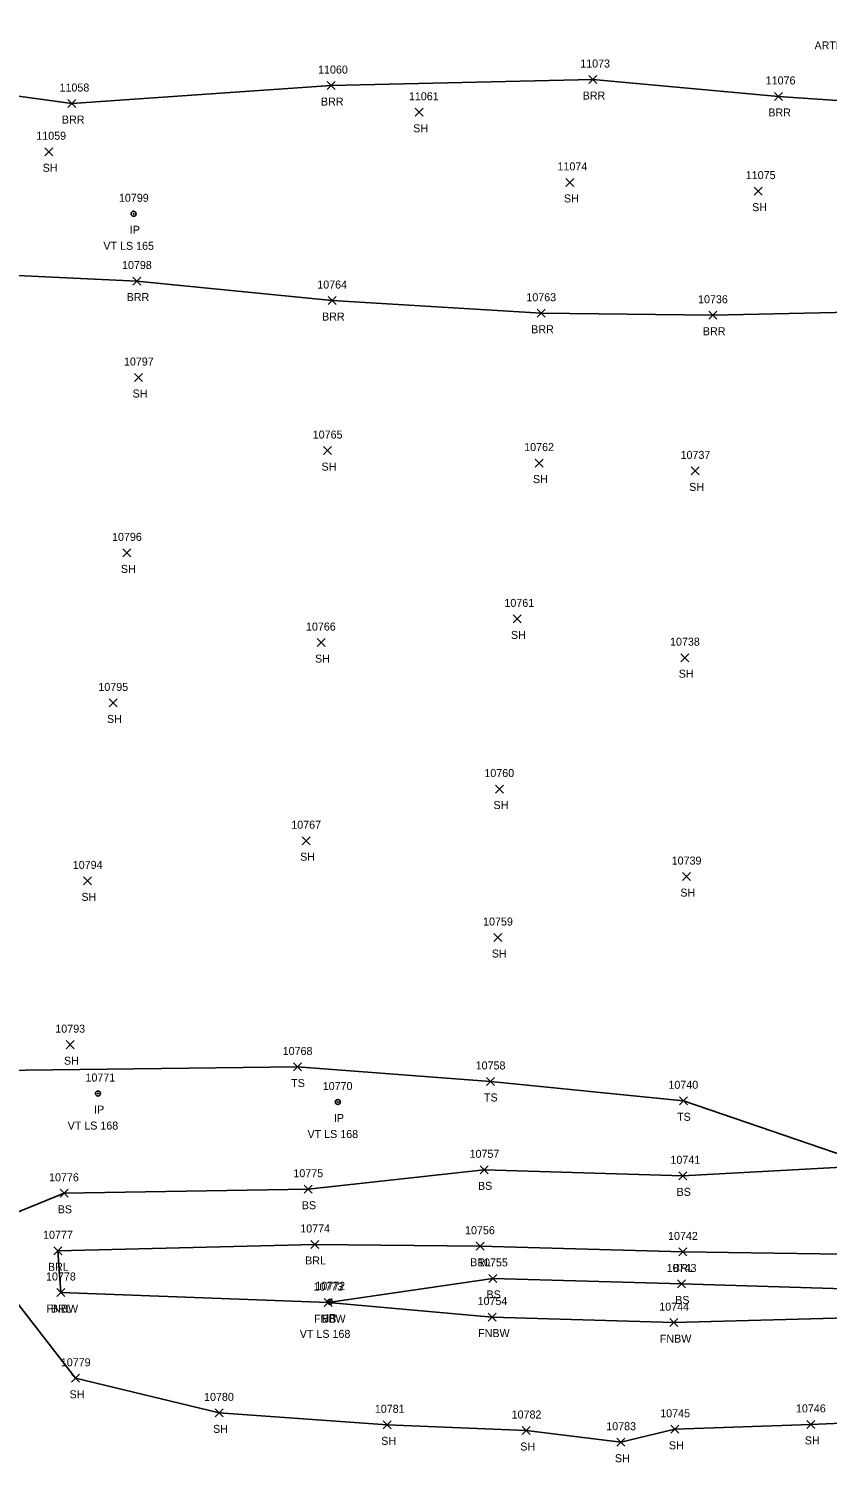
# Model space of a CAD drawing. Extents: x 1482574 to 1485769, y 580696 to 595649.
# Drawn here: x 1483502 to 1483701.6, y 582551.6 to 582909.8 of the extents above; entities that cross this region are included whole.
import ezdxf

# ---------------------------------------------------------------- set-up
doc = ezdxf.new("R2010")
doc.units = 0
for name, color, linetype in [('L_A', 7, 'Continuous'), ('L_I', 7, 'Continuous'), ('L_TIC', 7, 'Continuous'), ('LABL', 7, 'Continuous'), ('LELB', 7, 'Continuous'), ('LFNC', 7, 'Continuous'), ('LSOGP', 7, 'Continuous'), ('M_A', 7, 'Continuous'), ('M_C', 7, 'Continuous'), ('M_I', 7, 'Continuous'), ('MPIR', 7, 'Continuous'), ('U_C', 7, 'Continuous')]:
    doc.layers.add(name, color=color, linetype=linetype)

msp = doc.modelspace()

# ---------------------------------------------------------------- linework, layer by layer
at = {"layer": 'L_TIC'}
for points in [[(1483576.57, 582894.54), (1483578.57, 582896.54)], [(1483578.57, 582894.54), (1483576.57, 582896.54)], [(1483641.96, 582896.05), (1483643.96, 582898.05)], [(1483643.96, 582896.05), (1483641.96, 582898.05)], [(1483511.82, 582890.05), (1483513.82, 582892.05)], [(1483513.82, 582890.05), (1483511.82, 582892.05)], [(1483688.36, 582891.83), (1483690.36, 582893.83)], [(1483690.36, 582891.83), (1483688.36, 582893.83)], [(1483598.61, 582887.87), (1483600.61, 582889.87)], [(1483600.61, 582887.87), (1483598.61, 582889.87)], [(1483506.03, 582878), (1483508.03, 582880)], [(1483508.03, 582878), (1483506.03, 582880)], [(1483636.27, 582870.35), (1483638.27, 582872.35)], [(1483638.27, 582870.35), (1483636.27, 582872.35)], [(1483683.32, 582868.17), (1483685.32, 582870.17)], [(1483685.32, 582868.17), (1483683.32, 582870.17)], [(1483528.01, 582845.71), (1483530.01, 582847.71)], [(1483530.01, 582845.71), (1483528.01, 582847.71)], [(1483576.84, 582840.83), (1483578.84, 582842.83)], [(1483578.84, 582840.83), (1483576.84, 582842.83)], [(1483629.1, 582837.66), (1483631.1, 582839.66)], [(1483631.1, 582837.66), (1483629.1, 582839.66)], [(1483672.01, 582837.16), (1483674.01, 582839.16)], [(1483674.01, 582837.16), (1483672.01, 582839.16)], [(1483528.49, 582821.6), (1483530.49, 582823.6)], [(1483530.49, 582821.6), (1483528.49, 582823.6)], [(1483575.71, 582803.35), (1483577.71, 582805.35)], [(1483577.71, 582803.35), (1483575.71, 582805.35)], [(1483628.55, 582800.23), (1483630.55, 582802.23)], [(1483630.55, 582800.23), (1483628.55, 582802.23)], [(1483667.59, 582798.28), (1483669.59, 582800.28)], [(1483669.59, 582798.28), (1483667.59, 582800.28)], [(1483525.56, 582777.79), (1483527.56, 582779.79)], [(1483527.56, 582777.79), (1483525.56, 582779.79)], [(1483623.05, 582761.3), (1483625.05, 582763.3)], [(1483625.05, 582761.3), (1483623.05, 582763.3)], [(1483574.09, 582755.38), (1483576.09, 582757.38)], [(1483576.09, 582755.38), (1483574.09, 582757.38)], [(1483664.96, 582751.61), (1483666.96, 582753.61)], [(1483666.96, 582751.61), (1483664.96, 582753.61)], [(1483522.1, 582740.31), (1483524.1, 582742.31)], [(1483524.1, 582740.31), (1483522.1, 582742.31)], [(1483618.69, 582718.79), (1483620.69, 582720.79)], [(1483620.69, 582718.79), (1483618.69, 582720.79)], [(1483570.36, 582705.88), (1483572.36, 582707.88)], [(1483572.36, 582705.88), (1483570.36, 582707.88)], [(1483665.37, 582696.92), (1483667.37, 582698.92)], [(1483667.37, 582696.92), (1483665.37, 582698.92)], [(1483515.7, 582695.85), (1483517.7, 582697.85)], [(1483517.7, 582695.85), (1483515.7, 582697.85)], [(1483618.25, 582681.69), (1483620.25, 582683.69)], [(1483620.25, 582681.69), (1483618.25, 582683.69)], [(1483511.34, 582654.93), (1483513.34, 582656.93)], [(1483513.34, 582654.93), (1483511.34, 582656.93)], [(1483568.2, 582649.36), (1483570.2, 582651.36)], [(1483570.2, 582649.36), (1483568.2, 582651.36)], [(1483616.39, 582645.73), (1483618.39, 582647.73)], [(1483618.39, 582645.73), (1483616.39, 582647.73)], [(1483664.64, 582640.91), (1483666.64, 582642.91)], [(1483666.64, 582640.91), (1483664.64, 582642.91)], [(1483614.86, 582623.66), (1483616.86, 582625.66)], [(1483616.86, 582623.66), (1483614.86, 582625.66)], [(1483664.49, 582622.16), (1483666.49, 582624.16)], [(1483666.49, 582622.16), (1483664.49, 582624.16)], [(1483509.84, 582617.8), (1483511.84, 582619.8)], [(1483511.84, 582617.8), (1483509.84, 582619.8)], [(1483570.82, 582618.81), (1483572.82, 582620.81)], [(1483572.82, 582618.81), (1483570.82, 582620.81)], [(1483508.28, 582603.43), (1483510.28, 582605.43)], [(1483510.28, 582603.43), (1483508.28, 582605.43)], [(1483572.55, 582605.01), (1483574.55, 582607.01)], [(1483574.55, 582605.01), (1483572.55, 582607.01)], [(1483613.8, 582604.57), (1483615.8, 582606.57)], [(1483615.8, 582604.57), (1483613.8, 582606.57)], [(1483664.46, 582603.15), (1483666.46, 582605.15)], [(1483666.46, 582603.15), (1483664.46, 582605.15)], [(1483616.98, 582596.53), (1483618.98, 582598.53)], [(1483618.98, 582596.53), (1483616.98, 582598.53)], [(1483509.02, 582593.01), (1483511.02, 582595.01)], [(1483511.02, 582593.01), (1483509.02, 582595.01)], [(1483509.02, 582593.01), (1483511.02, 582595.01)], [(1483511.02, 582593.01), (1483509.02, 582595.01)], [(1483664.13, 582595.15), (1483666.13, 582597.15)], [(1483666.13, 582595.15), (1483664.13, 582597.15)], [(1483575.86, 582590.48), (1483577.86, 582592.48)], [(1483577.86, 582590.48), (1483575.86, 582592.48)], [(1483575.86, 582590.48), (1483577.86, 582592.48)], [(1483577.86, 582590.48), (1483575.86, 582592.48)], [(1483616.86, 582586.87), (1483618.86, 582588.87)], [(1483618.86, 582586.87), (1483616.86, 582588.87)], [(1483662.27, 582585.48), (1483664.27, 582587.48)], [(1483664.27, 582585.48), (1483662.27, 582587.48)], [(1483512.73, 582571.58), (1483514.73, 582573.58)], [(1483514.73, 582571.58), (1483512.73, 582573.58)], [(1483548.59, 582562.94), (1483550.59, 582564.94)], [(1483550.59, 582562.94), (1483548.59, 582564.94)], [(1483696.48, 582560.06), (1483698.48, 582562.06)], [(1483698.48, 582560.06), (1483696.48, 582562.06)], [(1483590.62, 582559.95), (1483592.62, 582561.95)], [(1483592.62, 582559.95), (1483590.62, 582561.95)], [(1483625.37, 582558.53), (1483627.37, 582560.53)], [(1483627.37, 582558.53), (1483625.37, 582560.53)], [(1483662.51, 582558.84), (1483664.51, 582560.84)], [(1483664.51, 582558.84), (1483662.51, 582560.84)], [(1483649.02, 582555.61), (1483651.02, 582557.61)], [(1483651.02, 582555.61), (1483649.02, 582557.61)]]:
    msp.add_lwpolyline(points, dxfattribs=at)
at = {"layer": 'LABL'}
for points in [[(1483294.58, 582902.08), (1483334.43, 582902.17), (1483361.39, 582901.36), (1483408.74, 582891.82), (1483422.63, 582892.92), (1483440.45, 582909.76), (1483472.1, 582896.67), (1483512.82, 582891.05), (1483577.57, 582895.54), (1483642.96, 582897.05), (1483689.36, 582892.83), (1483750.76, 582888.62), (1483798.36, 582883.23), (1483823.86, 582883.53), (1483871.2, 582884.65), (1483912.08, 582881.62), (1483947.92, 582878.18)], [(1484185.41, 582815.52), (1484140.59, 582824.65), (1484098.11, 582828.5), (1484067.01, 582831.11), (1484018.35, 582825.16), (1483990.34, 582825.07), (1483953.63, 582826.22), (1483931.61, 582825.29), (1483914.53, 582829.45), (1483872.69, 582831.09), (1483825.63, 582836.26), (1483775.6, 582836.04), (1483722.62, 582839.3), (1483673.01, 582838.16), (1483630.1, 582838.66), (1483577.84, 582841.83), (1483529.01, 582846.71), (1483476.2, 582849.15), (1483427.5, 582851.55), (1483386.61, 582856.18), (1483363.94, 582858.1), (1483336.36, 582863.53), (1483312.3, 582870.36), (1483288.9, 582875.06)], [(1484413.52, 582607), (1484367.39, 582589.27), (1484327.33, 582588.85), (1484272.21, 582584.83), (1484223.76, 582588.33), (1484180.36, 582590.08), (1484126.84, 582591.72), (1484085.73, 582594.3), (1484052.9, 582595.36), (1484023.64, 582597.85), (1483971.94, 582600.05), (1483916.44, 582596.95), (1483867.8, 582597.68), (1483818.88, 582600.17), (1483771.66, 582601.17), (1483711.16, 582603.51), (1483665.46, 582604.15), (1483614.8, 582605.57), (1483573.55, 582606.01), (1483509.28, 582604.43), (1483510.02, 582594.01)]]:
    msp.add_lwpolyline(points, dxfattribs=at)
at = {"layer": 'LELB'}
for points in [[(1483712.89, 582625.78), (1483665.64, 582641.91), (1483617.39, 582646.73), (1483569.2, 582650.36), (1483467.14, 582649.11)], [(1483712.89, 582625.78), (1483665.49, 582623.16), (1483615.86, 582624.66), (1483571.82, 582619.81), (1483510.84, 582618.8), (1483489.12, 582609.98), (1483458.69, 582604.56)], [(1484427.93, 582572.58), (1484395.12, 582581.91), (1484370.79, 582578.18), (1484328.5, 582577.12), (1484271.82, 582578.41), (1484223.46, 582580.43), (1484174.81, 582582.97), (1484127.56, 582581.58), (1484085.71, 582584.18), (1484052.37, 582586.94), (1484022.82, 582588.63), (1483971.24, 582588.74), (1483917.75, 582587.08), (1483866.6, 582589.46), (1483818.44, 582590.61), (1483767.05, 582592.99), (1483711.21, 582594.78), (1483665.13, 582596.15), (1483617.98, 582597.53), (1483576.86, 582591.48)]]:
    msp.add_lwpolyline(points, dxfattribs=at)
at = {"layer": 'LFNC'}
msp.add_lwpolyline([(1484427.93, 582572.58), (1484370.9, 582571.96), (1484328.36, 582573.3), (1484273.11, 582574.02), (1484221.51, 582575.68), (1484174.4, 582576.14), (1484126.5, 582577.54), (1484086.23, 582578.16), (1484052.83, 582579.14), (1484022.63, 582581.64), (1483970.03, 582582.08), (1483919.9, 582583.14), (1483865.5, 582583.43), (1483817.69, 582585.39), (1483768.38, 582585.34), (1483709.91, 582587.79), (1483663.27, 582586.48), (1483617.86, 582587.87), (1483576.86, 582591.48), (1483510.02, 582594.01)], dxfattribs=at)
at = {"layer": 'LSOGP'}
msp.add_lwpolyline([(1483735.88, 582562.73), (1483697.48, 582561.06), (1483663.51, 582559.84), (1483650.02, 582556.61), (1483626.37, 582559.53), (1483591.62, 582560.95), (1483549.59, 582563.94), (1483513.73, 582572.58), (1483496.2, 582595.15), (1483458.69, 582604.56), (1483446.12, 582601.22), (1483443.43, 582601.45), (1483425.51, 582615.26), (1483378.67, 582620.77), (1483371.92, 582654.81), (1483370.51, 582689.51), (1483326.81, 582711.85), (1483277.87, 582714.55)], dxfattribs=at)
at = {"layer": 'MPIR'}
for centre, radius in [((1483528.24, 582863.51), 0.625), ((1483528.24, 582863.51), 0.0833), ((1483519.31, 582643.72), 0.625), ((1483519.31, 582643.72), 0.0833), ((1483579.26, 582641.6), 0.625), ((1483579.26, 582641.6), 0.0833), ((1483577.32, 582591.68), 0.625), ((1483577.32, 582591.68), 0.0833)]:
    msp.add_circle(centre, radius, dxfattribs=at)

# ---------------------------------------------------------------- texts
at = {"layer": 'L_A'}
for s, p in [('BRR', (1483575.05, 582890.54)), ('BRR', (1483640.45, 582892.05)), ('BRR', (1483510.31, 582886.05)), ('BRR', (1483686.85, 582887.83)), ('SH', (1483598.1, 582883.87)), ('SH', (1483505.52, 582874)), ('SH', (1483635.76, 582866.35)), ('SH', (1483682.81, 582864.17)), ('BRR', (1483526.5, 582841.71)), ('BRR', (1483575.33, 582836.83)), ('BRR', (1483627.59, 582833.66)), ('BRR', (1483670.5, 582833.16)), ('SH', (1483527.98, 582817.6)), ('SH', (1483575.2, 582799.35)), ('SH', (1483628.04, 582796.23)), ('SH', (1483667.07, 582794.28)), ('SH', (1483525.05, 582773.79)), ('SH', (1483622.53, 582757.3)), ('SH', (1483573.57, 582751.38)), ('SH', (1483664.45, 582747.61)), ('SH', (1483521.58, 582736.31)), ('SH', (1483618.18, 582714.79)), ('SH', (1483569.85, 582701.88)), ('SH', (1483664.86, 582692.92)), ('SH', (1483515.19, 582691.85)), ('SH', (1483617.74, 582677.69)), ('SH', (1483510.83, 582650.93)), ('TS', (1483567.61, 582645.36)), ('TS', (1483615.8, 582641.73)), ('TS', (1483664.05, 582636.91)), ('BS', (1483614.3, 582619.66)), ('BS', (1483663.93, 582618.16)), ('BS', (1483509.28, 582613.8)), ('BS', (1483570.27, 582614.81)), ('BRL', (1483571.1, 582601.01)), ('BRL', (1483612.34, 582600.57)), ('BRL', (1483506.83, 582599.43)), ('BRL', (1483663.01, 582599.15)), ('BS', (1483616.42, 582592.53)), ('FNBW', (1483506.49, 582589.01)), ('BRL', (1483507.56, 582589.01)), ('BS', (1483663.58, 582591.15)), ('FNBW', (1483573.33, 582586.48)), ('BS', (1483575.3, 582586.48)), ('FNBW', (1483614.33, 582582.87)), ('FNBW', (1483659.74, 582581.48)), ('SH', (1483512.22, 582567.58)), ('SH', (1483548.08, 582558.94)), ('SH', (1483590.1, 582555.95)), ('SH', (1483624.85, 582554.53)), ('SH', (1483662, 582554.84)), ('SH', (1483695.97, 582556.06)), ('SH', (1483648.51, 582551.61))]:
    msp.add_text(s, height=2, dxfattribs=at).set_placement(p)
at = {"layer": 'L_I'}
for s, p in [('11060', (1483574.33, 582898.54)), ('11073', (1483639.85, 582900.05)), ('11058', (1483509.72, 582894.05)), ('11076', (1483686.2, 582895.83)), ('11061', (1483597.03, 582891.87)), ('11059', (1483503.92, 582882)), ('11074', (1483634.17, 582874.35)), ('11075', (1483681.22, 582872.17)), ('10798', (1483525.34, 582849.71)), ('10764', (1483574.13, 582844.83)), ('10763', (1483626.39, 582841.66)), ('10736', (1483669.29, 582841.16)), ('10797', (1483525.82, 582825.6)), ('10765', (1483573, 582807.35)), ('10762', (1483625.84, 582804.23)), ('10737', (1483664.92, 582802.28)), ('10796', (1483522.84, 582781.79)), ('10761', (1483620.9, 582765.3)), ('10766', (1483571.31, 582759.38)), ('10738', (1483662.29, 582755.61)), ('10795', (1483519.43, 582744.31)), ('10760', (1483615.89, 582722.79)), ('10767', (1483567.64, 582709.88)), ('10794', (1483513.03, 582699.85)), ('10739', (1483662.7, 582700.92)), ('10759', (1483615.57, 582685.69)), ('10793', (1483508.67, 582658.93)), ('10768', (1483565.49, 582653.36)), ('10758', (1483613.72, 582649.73)), ('10740', (1483661.88, 582644.91)), ('10757', (1483612.19, 582627.66)), ('10741', (1483662.39, 582626.16)), ('10776', (1483507.11, 582621.8)), ('10775', (1483568.16, 582622.81)), ('10777', (1483505.61, 582607.43)), ('10774', (1483569.88, 582609.01)), ('10756', (1483611.07, 582608.57)), ('10742', (1483661.79, 582607.15)), ('10755', (1483614.31, 582600.53)), ('10778', (1483506.35, 582597.01)), ('10778', (1483506.35, 582597.01)), ('10743', (1483661.46, 582599.15)), ('10773', (1483573.19, 582594.48)), ('10773', (1483573.19, 582594.48)), ('10754', (1483614.19, 582590.87)), ('10744', (1483659.6, 582589.48)), ('10779', (1483510.05, 582575.58)), ('10780', (1483545.84, 582566.94)), ('10781', (1483588.51, 582563.95)), ('10746', (1483693.76, 582564.06)), ('10782', (1483622.7, 582562.53)), ('10745', (1483659.84, 582562.84)), ('10783', (1483646.35, 582559.61))]:
    msp.add_text(s, height=2, dxfattribs=at).set_placement(p)
at = {"layer": 'M_A'}
for p in [(1483527.29, 582858.51), (1483518.36, 582638.72), (1483578.3, 582636.6), (1483576.37, 582586.68)]:
    msp.add_text('IP', height=2, dxfattribs=at).set_placement(p)
at = {"layer": 'M_C'}
for s, p in [('VT LS 165', (1483520.68, 582854.51)), ('VT LS 168', (1483511.75, 582634.72)), ('VT LS 168', (1483571.7, 582632.6)), ('VT LS 168', (1483569.76, 582582.68))]:
    msp.add_text(s, height=2, dxfattribs=at).set_placement(p)
at = {"layer": 'M_I'}
for s, p in [('10799', (1483524.57, 582866.51)), ('10771', (1483516.21, 582646.72)), ('10770', (1483575.5, 582644.6)), ('10772', (1483573.65, 582594.68))]:
    msp.add_text(s, height=2, dxfattribs=at).set_placement(p)
at = {"layer": 'U_C'}
msp.add_text('ARTESIAN', height=2, dxfattribs=at).set_placement((1483698.39, 582904.57))

doc.saveas('drawing.dxf')
